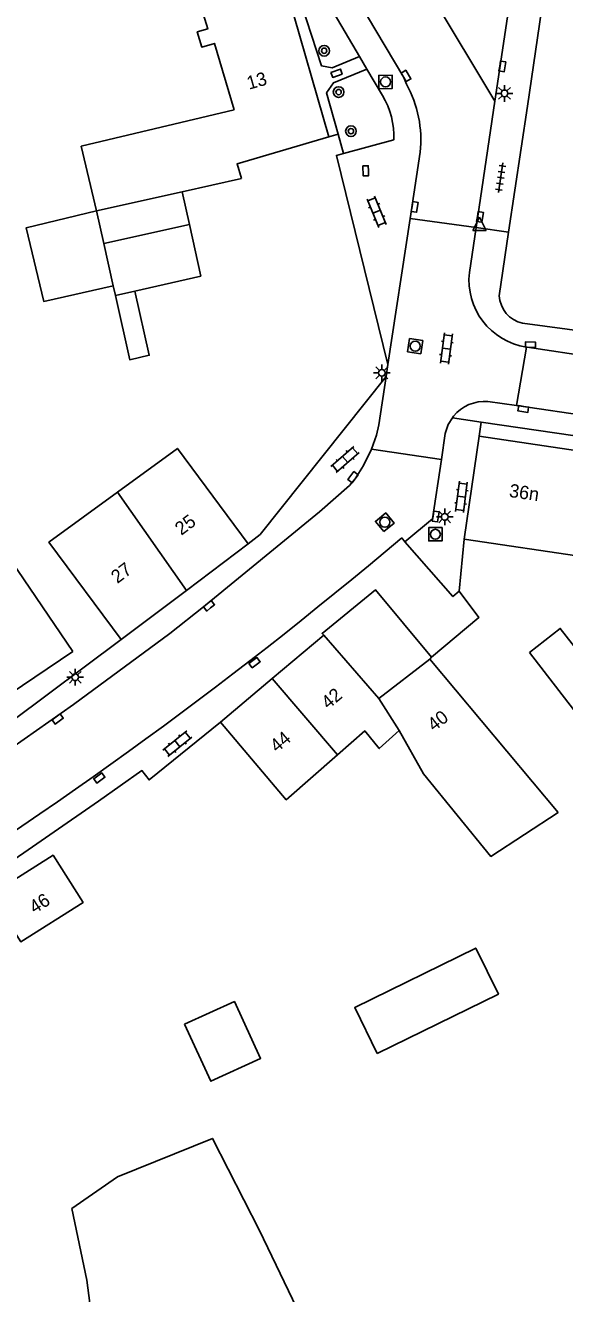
# Model space of a CAD drawing. Extents: x 131000 to 133014, y 396499 to 399001.
# Drawn here: x 132579.5 to 132619.9, y 397224 to 397319 of the extents above; entities that cross this region are included whole.
import ezdxf

# ---------------------------------------------------------------- set-up
doc = ezdxf.new("R2010")
doc.units = 0
for name, color, linetype in [('gg-afsc-draadraster', 7, 'Continuous'), ('gg-anno-huisnummerreeks BGT', 7, 'Continuous'), ('gg-bbg-bijgebouw', 7, 'Continuous'), ('gg-bbg-gedigitaliseerde bebouwing', 7, 'Continuous'), ('gg-bbg-gedigitaliseerde bijgebouw', 7, 'Continuous'), ('gg-bbg-hoofdgebouw', 7, 'Continuous'), ('gg-bbg-luifel en loopbrug', 7, 'Continuous'), ('gg-bbg-tussenscheiding', 7, 'Continuous'), ('gg-knt-verharding', 7, 'Continuous'), ('gg-knt-verharding nz', 7, 'Continuous'), ('gt-grn-groengrens', 7, 'Continuous'), ('gt-grn-vlakafsluiter', 7, 'Continuous'), ('gt-grn-weggrens', 7, 'Continuous'), ('gt-symb-boom', 7, 'Continuous'), ('gt-symb-klinker verharding', 7, 'Continuous'), ('gt-symb-kolk', 7, 'Continuous'), ('gt-symb-kolk center center', 7, 'Continuous'), ('gt-symb-lichtmast', 7, 'Continuous'), ('gt-symb-rioolschacht', 7, 'Continuous'), ('gt-symb-tegel verharding', 7, 'Continuous'), ('gt-symb-waterafsluiter', 7, 'Continuous')]:
    doc.layers.add(name, color=color, linetype=linetype)

# ---------------------------------------------------------------- blocks, each defined once
blk = doc.blocks.new('gt0-KOLKCC')
at = {"layer": 'gt-symb-kolk center center'}
blk.add_lwpolyline([(-0.375, 0.2), (0.375, 0.2), (0.375, -0.2), (-0.375, -0.2)], close=True, dxfattribs=at)
blk = doc.blocks.new('gt0-BOOM')
at = {"layer": 'gt-symb-boom'}
for radius in [0.4, 0.2]:
    blk.add_circle((0, 0), radius, dxfattribs=at)
blk = doc.blocks.new('gt0-KOLK')
at = {"layer": 'gt-symb-kolk'}
blk.add_lwpolyline([(0, 0), (0.375, 0), (0.375, 0.4), (-0.375, 0.4), (-0.375, 0), (0, 0)], dxfattribs=at)
blk = doc.blocks.new('gt0-LMAST')
at = {"layer": 'gt-symb-lichtmast'}
for p, q in [((-0.182, 0.173), (-0.447, 0.438)), ((-0.005, 0.246), (-0.005, 0.621)), ((0.172, 0.173), (0.437, 0.438)), ((-0.255, -0.004), (-0.63, -0.004)), ((-0.182, -0.181), (-0.447, -0.446)), ((-0.005, -0.254), (-0.005, -0.629)), ((0.437, -0.446), (0.172, -0.181)), ((0.245, -0.004), (0.62, -0.004))]:
    blk.add_line(p, q, dxfattribs=at)
blk.add_circle((-0.005, -0.004), 0.25, dxfattribs=at)
blk = doc.blocks.new('gt0-KL1')
at = {"layer": 'gt-symb-klinker verharding'}
for p, q in [((-1.15, 0.3), (1.15, 0.3)), ((-1, -0.3), (-1, 0.3)), ((-0.5, 0.3), (-0.5, 0.45)), ((0, -0.3), (0, 0.3)), ((0.5, 0.3), (0.5, 0.45)), ((1, -0.3), (1, 0.3)), ((-1.15, -0.3), (1.15, -0.3)), ((-0.5, -0.45), (-0.5, -0.3)), ((0.5, -0.45), (0.5, -0.3))]:
    blk.add_line(p, q, dxfattribs=at)
blk = doc.blocks.new('gt0-WAFSL')
at = {"layer": 'gt-symb-waterafsluiter'}
for p, q in [((-0.5, -0.333), (0, 0.667)), ((0, 0.667), (0.5, -0.333)), ((0.5, -0.333), (-0.5, -0.333))]:
    blk.add_line(p, q, dxfattribs=at)
blk = doc.blocks.new('gt0-TEG1')
at = {"layer": 'gt-symb-tegel verharding'}
for p, q in [((-1.125, 0), (1.125, 0)), ((-0.9, -0.25), (-0.9, 0.25)), ((-0.45, -0.25), (-0.45, 0.25)), ((0, -0.25), (0, 0.25)), ((0.45, -0.25), (0.45, 0.25)), ((0.9, -0.25), (0.9, 0.25))]:
    blk.add_line(p, q, dxfattribs=at)
blk = doc.blocks.new('gt0-RS')
at = {"layer": 'gt-symb-rioolschacht'}
blk.add_lwpolyline([(-0.5, -0.5), (0.5, -0.5), (0.5, 0.5), (-0.5, 0.5)], close=True, dxfattribs=at)
blk.add_circle((0, 0), 0.375, dxfattribs=at)

msp = doc.modelspace()

# ---------------------------------------------------------------- linework, layer by layer
at = {"layer": 'gg-afsc-draadraster'}
msp.add_lwpolyline([(132587.536, 397202.409), (132586.369, 397209.872), (132584.832, 397219.009), (132584.056, 397224.967), (132582.95, 397230.342), (132586.357, 397232.705), (132593.477, 397235.599), (132597.013, 397228.697), (132601.65, 397219.022), (132603.912, 397213.47), (132604.982, 397209.81)], dxfattribs=at)
at = {"layer": 'gg-bbg-bijgebouw'}
msp.add_line((132591.75, 397304.12), (132592.621, 397300.238), dxfattribs=at)
at = {"layer": 'gg-bbg-gedigitaliseerde bebouwing'}
for p, q in [((132583.631, 397309.987), (132595.104, 397312.72)), ((132583.631, 397309.987), (132584.788, 397305.132)), ((132591.2, 397306.571), (132595.655, 397307.57)), ((132584.788, 397305.132), (132591.2, 397306.571)), ((132612.34, 397280.52), (132621.461, 397279.175))]:
    msp.add_line(p, q, dxfattribs=at)
for points in [[(132595.104, 397312.72), (132593.624, 397317.697), (132592.683, 397317.417), (132592.345, 397318.552), (132593.133, 397318.786), (132592.795, 397319.923), (132599.04, 397321.73)], [(132586.36, 397284.042), (132590.857, 397287.325), (132596.17, 397280.17)], [(132586.65, 397273), (132581.232, 397280.298), (132586.36, 397284.042)], [(132577.05, 397268.09), (132572.51, 397274.765), (132578.425, 397278.864), (132583.02, 397272.11)], [(132594.09, 397266.81), (132599.017, 397260.983), (132602.864, 397264.362)], [(132602.864, 397264.362), (132604.895, 397266.147), (132605.988, 397264.825), (132607.481, 397266.192)], [(132607.481, 397266.192), (132609.299, 397262.927), (132614.345, 397256.737), (132619.38, 397260.03)], [(132576.872, 397253.877), (132579.114, 397250.336), (132583.783, 397253.292), (132581.541, 397256.833), (132576.872, 397253.877)]]:
    msp.add_lwpolyline(points, dxfattribs=at)
at = {"layer": 'gg-bbg-gedigitaliseerde bijgebouw'}
for p, q in [((132585.337, 397302.681), (132584.788, 397305.132)), ((132591.75, 397304.12), (132585.337, 397302.681)), ((132587.668, 397299.127), (132592.621, 397300.238)), ((132586.048, 397299.514), (132586.208, 397298.799)), ((132586.208, 397298.799), (132587.668, 397299.127))]:
    msp.add_line(p, q, dxfattribs=at)
for points in [[(132584.788, 397305.132), (132579.524, 397303.878), (132580.841, 397298.346), (132586.048, 397299.514)], [(132617.235, 397272.028), (132619.553, 397273.829), (132622.864, 397269.568), (132620.546, 397267.767), (132617.235, 397272.028)], [(132605.835, 397241.963), (132604.141, 397245.416), (132613.216, 397249.869), (132614.91, 397246.417), (132605.835, 397241.963)], [(132591.399, 397244.153), (132593.358, 397239.881), (132597.085, 397241.59), (132595.126, 397245.862), (132591.399, 397244.153)]]:
    msp.add_lwpolyline(points, dxfattribs=at)
at = {"layer": 'gg-bbg-hoofdgebouw'}
for p, q in [((132599.081, 397321.586), (132602.195, 397310.696)), ((132612.34, 397280.52), (132613.48, 397288.25)), ((132613.48, 397288.25), (132622.669, 397286.885)), ((132596.17, 397280.17), (132591.546, 397276.687)), ((132591.546, 397276.687), (132586.65, 397273)), ((132597.954, 397270.07), (132601.83, 397273.34)), ((132601.83, 397273.34), (132605.96, 397268.58)), ((132583.02, 397272.11), (132577.05, 397268.09)), ((132605.96, 397268.58), (132609.78, 397271.52)), ((132609.78, 397271.52), (132619.38, 397260.03)), ((132594.09, 397266.81), (132597.954, 397270.07))]:
    msp.add_line(p, q, dxfattribs=at)
msp.add_lwpolyline([(132602.195, 397310.696), (132602.2, 397310.68), (132595.327, 397308.676), (132595.655, 397307.57)], dxfattribs=at)
at = {"layer": 'gg-bbg-luifel en loopbrug'}
msp.add_line((132591.75, 397304.12), (132591.2, 397306.571), dxfattribs=at)
msp.add_lwpolyline([(132586.208, 397298.799), (132587.288, 397293.983), (132588.748, 397294.311), (132587.668, 397299.127)], dxfattribs=at)
at = {"layer": 'gg-bbg-tussenscheiding'}
for p, q in [((132585.337, 397302.681), (132586.048, 397299.514)), ((132586.36, 397284.042), (132591.546, 397276.687)), ((132597.954, 397270.07), (132602.864, 397264.362)), ((132607.481, 397266.192), (132605.96, 397268.58))]:
    msp.add_line(p, q, dxfattribs=at)
at = {"layer": 'gg-knt-verharding'}
for p, q in [((132625.82, 397371.75), (132617.084, 397312.999)), ((132623.247, 397371.269), (132614.643, 397313.362)), ((132606.218, 397313.784), (132605.058, 397315.759)), ((132614.643, 397313.362), (132613.234, 397303.882)), ((132617.084, 397312.999), (132615.678, 397303.542)), ((132602.914, 397310.901), (132602.195, 397310.696)), ((132603.303, 397309.446), (132607.077, 397310.454)), ((132609.04, 397309.539), (132608.311, 397304.566)), ((132608.311, 397304.566), (132606.623, 397293.616)), ((132608.311, 397304.566), (132613.234, 397303.882)), ((132613.234, 397303.882), (132612.735, 397300.524)), ((132615.678, 397303.542), (132614.97, 397298.78)), ((132616.725, 397296.715), (132621.747, 397296.039)), ((132617.014, 397294.929), (132616.277, 397290.553)), ((132617.014, 397294.929), (132617.076, 397294.92)), ((132617.076, 397294.92), (132656.109, 397289.014)), ((132606.623, 397293.616), (132606.49, 397292.72)), ((132614.128, 397290.842), (132616.277, 397290.553)), ((132616.277, 397290.553), (132653.375, 397285.072)), ((132611.465, 397289.619), (132611.549, 397289.751)), ((132613.62, 397289.3), (132611.465, 397289.619)), ((132613.62, 397289.3), (132613.48, 397288.25)), ((132637.965, 397285.745), (132613.62, 397289.3)), ((132610.637, 397286.508), (132605.4, 397287.276)), ((132607.666, 397280.622), (132607.902, 397280.335)), ((132611.97, 397276.62), (132612.34, 397280.52)), ((132578.42, 397266.863), (132586.65, 397273)), ((132575.679, 397254.474), (132584.949, 397260.889))]:
    msp.add_line(p, q, dxfattribs=at)
for points in [[(132608.027, 397314.632), (132607.815, 397315.15), (132598.875, 397330.192), (132598.393, 397331.289), (132591.069, 397346.486), (132590.904, 397346.897)], [(132604.498, 397316.712), (132600.699, 397323.178), (132599.75, 397322.716)], [(132604.498, 397316.712), (132602.466, 397315.87), (132601.65, 397316.023), (132599.792, 397321.789)], [(132605.058, 397315.759), (132602.553, 397314.738), (132602.04, 397313.986), (132602.914, 397310.901)], [(132606.623, 397293.616), (132602.767, 397309.303), (132603.303, 397309.446)], [(132606.49, 397292.72), (132597.05, 397280.87), (132596.17, 397280.17)], [(132605.4, 397287.276), (132605.769, 397288.329), (132605.94, 397289.098), (132606.49, 397292.72)], [(132610.637, 397286.508), (132610.921, 397288.436), (132611.154, 397289.132), (132611.465, 397289.619)], [(132601.492, 397282.574), (132603.756, 397284.556), (132604.17, 397285.057), (132604.811, 397286.045), (132605.4, 397287.276)], [(132607.902, 397280.335), (132609.981, 397282.049), (132610.637, 397286.508)], [(132607.902, 397280.335), (132611.508, 397276.216), (132611.97, 397276.62)], [(132601.83, 397273.34), (132601.7, 397273.46), (132605.7, 397276.73), (132609.91, 397271.69)], [(132609.91, 397271.69), (132613.44, 397274.65), (132611.97, 397276.62)], [(132584.949, 397260.889), (132588.2, 397263.18), (132588.73, 397262.48), (132594.09, 397266.81)]]:
    msp.add_lwpolyline(points, dxfattribs=at)
for centre, radius, start, end in [((132600.597, 397310.507), 8.498, 353.45926, 29.03943), ((132601.122, 397310.694), 5.96, 357.69456, 31.23458), ((132617.781, 397299.949), 5.079, 173.50235, 261.31444), ((132617.221, 397298.915), 2.255, 183.422, 257.29902), ((132613.879, 397287.837), 3.015, 85.2599, 140.59995)]:
    msp.add_arc(centre, radius, start, end, dxfattribs=at)
at = {"layer": 'gg-knt-verharding nz'}
msp.add_lwpolyline([(132601.492, 397282.574), (132592.804, 397275.449), (132590.293, 397273.451), (132583.073, 397268.121), (132576.583, 397263.581), (132570.923, 397259.791), (132565.283, 397256.221), (132560.523, 397253.331), (132556.02, 397250.878)], dxfattribs=at)
msp.add_arc((132388.949, 397539.081), 338.582, 292.64098, 310.23913, dxfattribs=at)
at = {"layer": 'gt-grn-groengrens'}
msp.add_line((132602.914, 397310.901), (132603.303, 397309.446), dxfattribs=at)
at = {"layer": 'gt-grn-vlakafsluiter'}
msp.add_line((132609.91, 397271.69), (132609.78, 397271.52), dxfattribs=at)
at = {"layer": 'gt-grn-weggrens'}
for p, q in [((132606.557, 397326.894), (132614.643, 397313.362)), ((132605.058, 397315.759), (132604.498, 397316.712)), ((132613.234, 397303.882), (132615.678, 397303.542))]:
    msp.add_line(p, q, dxfattribs=at)

# ---------------------------------------------------------------- block references
at = {"layer": 'gt-symb-boom'}
for p in [(132601.855, 397317.144), (132602.938, 397314.046), (132603.863, 397311.114)]:
    msp.add_blockref('gt0-BOOM', p, dxfattribs=at)
at = {"layer": 'gt-symb-klinker verharding'}
for p, rotation in [((132605.786, 397305.07), 112.07794163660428), ((132611.018, 397294.816), -97.75742578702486), ((132603.419, 397286.495), 41.22904927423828), ((132612.146, 397283.703), 83.05258934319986), ((132590.848, 397265.199), 38.910397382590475)]:
    msp.add_blockref('gt0-KL1', p, dxfattribs=dict(at, rotation=rotation))
at = {"layer": 'gt-symb-kolk'}
for p, rotation in [((132615.011, 397315.999), -98.51093419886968), ((132607.815, 397315.15), -59.28180933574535), ((132605.169, 397308.15), 92.63638190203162), ((132608.442, 397305.462), -98.56758990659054), ((132613.336, 397304.712), -98.45426172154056), ((132617.307, 397294.907), -3.211625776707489), ((132616.806, 397290.482), 171.60242742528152), ((132604.17, 397285.057), 52.76334102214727), ((132610.011, 397282.256), -98.39757257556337), ((132593.347, 397275.373), 38.82982490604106), ((132596.519, 397271.425), -142.84362584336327), ((132581.995, 397266.881), 35.15153964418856), ((132584.885, 397262.784), -144.40236850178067)]:
    msp.add_blockref('gt0-KOLK', p, dxfattribs=dict(at, rotation=rotation))
at = {"layer": 'gt-symb-kolk center center', "rotation": 19.517028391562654}
msp.add_blockref('gt0-KOLKCC', (132602.782, 397315.455), dxfattribs=at)
at = {"layer": 'gt-symb-lichtmast'}
for p in [(132615.375, 397313.954), (132606.185, 397293.003), (132610.892, 397282.195), (132583.205, 397270.175)]:
    msp.add_blockref('gt0-LMAST', p, dxfattribs=at)
at = {"layer": 'gt-symb-rioolschacht'}
for p, rotation in [((132606.454, 397314.807), 0.8020885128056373), ((132608.678, 397294.993), 81.2538377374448), ((132606.402, 397281.792), 39.563508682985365), ((132610.188, 397280.891), 180)]:
    msp.add_blockref('gt0-RS', p, dxfattribs=dict(at, rotation=rotation))
at = {"layer": 'gt-symb-tegel verharding', "rotation": -98.45426172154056}
msp.add_blockref('gt0-TEG1', (132615.086, 397307.62), dxfattribs=at)
at = {"layer": 'gt-symb-waterafsluiter'}
msp.add_blockref('gt0-WAFSL', (132613.484, 397304), dxfattribs=at)

# ---------------------------------------------------------------- texts
at = {"layer": 'gg-anno-huisnummerreeks BGT'}
for s, rotation, p in [('13', 16, (132596.22, 397314.218)), ('36n', 351.6, (132615.674, 397283.698)), ('25', 37, (132591.147, 397280.768)), ('27', 37, (132586.356, 397277.159)), ('42', 40.2, (132602.162, 397267.732)), ('40', 37.6, (132610.08, 397266.073)), ('44', 40.2, (132598.317, 397264.488)), ('46', 32.3, (132580.154, 397252.406))]:
    msp.add_text(s, height=1, rotation=rotation, dxfattribs=at).set_placement(p)

doc.saveas('drawing.dxf')
